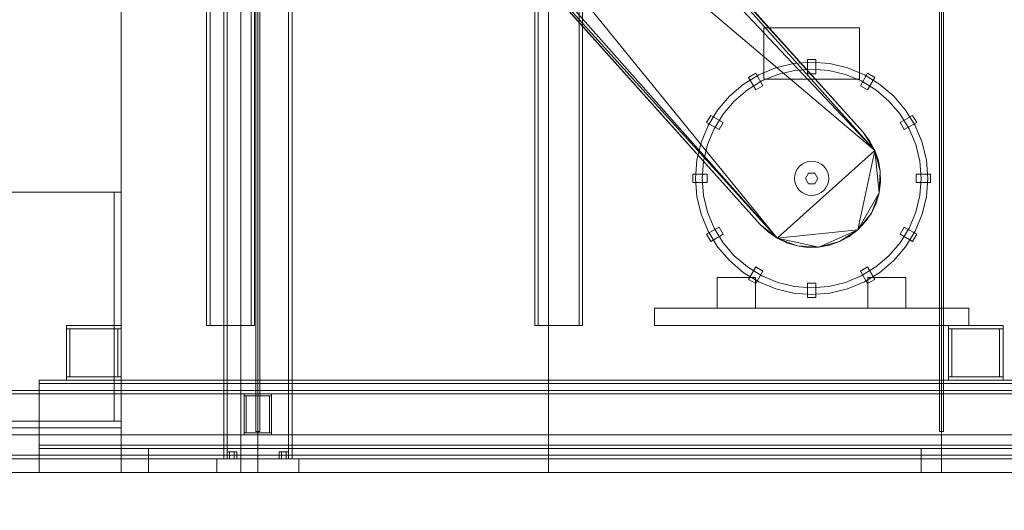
# Model space of a CAD drawing. Header units: millimetres. Extents: x -4395 to 65662, y -65530 to 6847.
# Tile 941 of 1034: x 46113 to 47553, y -55 to 662. Entities that reach past the tile are written whole.
import ezdxf

# ---------------------------------------------------------------- set-up
doc = ezdxf.new("R2010")
doc.units = ezdxf.units.MM
for name, color, linetype, lineweight in [('COTAS_O', 1, 'Continuous', 0), ('COTAS_P', 1, 'Continuous', 0), ('lateral_secador', 7, 'Continuous', 0)]:
    doc.layers.add(name, color=color, linetype=linetype, lineweight=lineweight)
doc.dimstyles.new('R19_100', dxfattribs={"dimtxt": 250, "dimasz": 150, "dimexe": 150, "dimexo": 80, "dimgap": 100, "dimtad": 1, "dimtih": 1, "dimtoh": 1, "dimdsep": 46, "dimcen": 0.09, "dimadec": 0, "dimazin": 0, "dimtfac": 1, "dimtdec": 4, "dimtofl": 0, "dimtmove": 0, "dimatfit": 3, "dimfxl": 1, "dimtolj": 1, "dimtzin": 0, "dimarcsym": 0})

# ---------------------------------------------------------------- blocks, each defined once
blk = doc.blocks.new('DIM_R33_28')
at = {"layer": 'COTAS_O'}
for p, q in [((40461.1, 0), (40461.1, -900)), ((60461.1, 0), (60461.1, -900)), ((40461.1, -900), (40611.1, -855)), ((60461.1, -900), (60311.1, -855)), ((40461.1, -900), (60461.1, -900)), ((40461.1, -900), (40611.1, -945)), ((60461.1, -900), (60311.1, -945))]:
    blk.add_line(p, q, dxfattribs=at)
blk.add_text('20000 O', height=250, dxfattribs=at).set_placement((50461.1, -800))
blk = doc.blocks.new('DIM_R33_30')
at = {"layer": 'COTAS_P'}
for p, q in [((112.7, 0), (112.7, -2500)), ((65298.1, 0), (65298.1, -2500)), ((112.7, -2500), (262.7, -2455)), ((65298.1, -2500), (65148.1, -2455)), ((112.7, -2500), (65298.1, -2500)), ((112.7, -2500), (262.7, -2545)), ((65298.1, -2500), (65148.1, -2545))]:
    blk.add_line(p, q, dxfattribs=at)
blk.add_text('65185.39 P', height=250, dxfattribs=at).set_placement((32705.4, -2400))

msp = doc.modelspace()

# ---------------------------------------------------------------- linework, layer by layer
at = {"layer": 'lateral_secador'}
for p, q in [((46261.134, 410), (46261.134, 2925)), ((46261.134, 2925), (46261.134, 0)), ((46411.134, 2925), (46411.134, 20)), ((46416.134, 20), (46416.134, 2925)), ((46436.134, 0), (46436.134, 2925)), ((46458.134, 2925), (46458.134, 60)), ((46461.134, 0), (46461.134, 2925)), ((46464.134, 60), (46464.134, 2925)), ((46506.134, 2925), (46506.134, 20)), ((46511.134, 20), (46511.134, 2925)), ((46886.134, 0), (46886.134, 2925)), ((47458.134, 2925), (47458.134, 60)), ((47461.134, 0), (47461.134, 2925)), ((47464.134, 60), (47464.134, 2925)), ((46666.607, 1210.852), (47363.478, 470.91)), ((46724.84, 1188.374), (47346.316, 497.443)), ((46724.84, 1188.374), (47363.478, 470.91)), ((47346.316, 497.443), (46736.316, 1177.443)), ((47220.472, 342.625), (46566.909, 1146.37)), ((46566.909, 1146.37), (47363.478, 470.91)), ((47220.472, 342.625), (46563.527, 1084.04)), ((47195.951, 362.557), (46576.326, 1055.148)), ((47220.472, 342.625), (46576.326, 1055.148)), ((46585.951, 1042.557), (47195.951, 362.557)), ((46436.134, 1010), (46436.134, 0)), ((46461.134, 0), (46461.134, 1010)), ((46886.134, 0), (46886.134, 1010)), ((46386.134, 695), (46386.134, 215)), ((46391.134, 215), (46391.134, 695)), ((46451.134, 695), (46451.134, 215)), ((46456.134, 215), (46456.134, 695)), ((46866.134, 695), (46866.134, 215)), ((46871.134, 215), (46871.134, 695)), ((46931.134, 695), (46931.134, 215)), ((46936.134, 215), (46936.134, 695)), ((47201.134, 650), (47341.134, 650)), ((47201.134, 650), (47201.134, 575)), ((47341.134, 575), (47341.134, 650)), ((47218.601, 591.68), (47193.955, 581.471)), ((47244.54, 597.907), (47218.601, 591.68)), ((47271.134, 600), (47244.54, 597.907)), ((47265.134, 583), (47265.134, 604)), ((47277.134, 604), (47265.134, 604)), ((47297.728, 597.907), (47271.134, 600)), ((47277.134, 583), (47277.134, 604)), ((47323.667, 591.68), (47297.728, 597.907)), ((47348.312, 581.471), (47323.667, 591.68)), ((47193.955, 581.471), (47171.21, 567.533)), ((47189.33, 583.688), (47178.938, 577.688)), ((47189.438, 559.502), (47178.938, 577.688)), ((47199.83, 565.502), (47189.33, 583.688)), ((47221.691, 582.169), (47198.495, 572.561)), ((47246.104, 588.03), (47221.691, 582.169)), ((47271.134, 590), (47246.104, 588.03)), ((47265.134, 583), (47277.134, 583)), ((47296.163, 588.03), (47271.134, 590)), ((47320.577, 582.169), (47296.163, 588.03)), ((47343.772, 572.561), (47320.577, 582.169)), ((47342.438, 565.502), (47352.938, 583.688)), ((47371.057, 567.533), (47348.312, 581.471)), ((47352.83, 559.502), (47363.33, 577.688)), ((47363.33, 577.688), (47352.938, 583.688)), ((47171.21, 567.533), (47150.926, 550.208)), ((47198.495, 572.561), (47177.088, 559.443)), ((47189.438, 559.502), (47199.83, 565.502)), ((47201.134, 575), (47341.134, 575)), ((47342.438, 565.502), (47352.83, 559.502)), ((47365.18, 559.443), (47343.772, 572.561)), ((47391.342, 550.208), (47371.057, 567.533)), ((47150.926, 550.208), (47133.601, 529.923)), ((47177.088, 559.443), (47157.997, 543.137)), ((47384.271, 543.137), (47365.18, 559.443)), ((47408.667, 529.923), (47391.342, 550.208)), ((47157.997, 543.137), (47141.691, 524.046)), ((47400.577, 524.046), (47384.271, 543.137)), ((47123.445, 522.196), (47117.445, 511.804)), ((47133.601, 529.923), (47119.663, 507.178)), ((47141.632, 511.696), (47123.445, 522.196)), ((47141.691, 524.046), (47128.573, 502.638)), ((47413.695, 502.638), (47400.577, 524.046)), ((47400.636, 511.696), (47418.822, 522.196)), ((47422.605, 507.178), (47408.667, 529.923)), ((47424.822, 511.804), (47418.822, 522.196)), ((47119.663, 507.178), (47109.454, 482.533)), ((47135.632, 501.304), (47117.445, 511.804)), ((47135.632, 501.304), (47141.632, 511.696)), ((47400.636, 511.696), (47406.636, 501.304)), ((47406.636, 501.304), (47424.822, 511.804)), ((47432.813, 482.533), (47422.605, 507.178)), ((47128.573, 502.638), (47118.965, 479.443)), ((47346.316, 497.443), (47363.478, 470.91)), ((47355.941, 484.852), (47346.316, 497.443)), ((47423.303, 479.443), (47413.695, 502.638)), ((47109.454, 482.533), (47103.227, 456.594)), ((47118.965, 479.443), (47113.104, 455.03)), ((47363.478, 470.91), (47355.941, 484.852)), ((47429.164, 455.03), (47423.303, 479.443)), ((47439.041, 456.594), (47432.813, 482.533)), ((47363.478, 470.91), (47220.472, 342.625)), ((47363.478, 470.91), (47338.577, 354.817)), ((47363.478, 470.91), (47371.6, 440.371)), ((47368.741, 455.96), (47363.478, 470.91)), ((47363.478, 470.91), (47369.888, 408.818)), ((47103.227, 456.594), (47101.134, 430)), ((47113.104, 455.03), (47111.134, 430)), ((47253.456, 447.678), (47250.347, 443.889)), ((47257.245, 450.787), (47253.456, 447.678)), ((47261.567, 453.097), (47257.245, 450.787)), ((47266.257, 454.52), (47261.567, 453.097)), ((47271.134, 455), (47266.257, 454.52)), ((47276.011, 454.52), (47271.134, 455)), ((47280.701, 453.097), (47276.011, 454.52)), ((47285.023, 450.787), (47280.701, 453.097)), ((47288.812, 447.678), (47285.023, 450.787)), ((47291.921, 443.889), (47288.812, 447.678)), ((47371.6, 440.371), (47368.741, 455.96)), ((47431.134, 430), (47429.164, 455.03)), ((47441.134, 430), (47439.041, 456.594)), ((47118.134, 436), (47097.134, 436)), ((47097.134, 436), (47097.134, 424)), ((47118.134, 424), (47118.134, 436)), ((47246.614, 434.877), (47246.134, 430)), ((47248.037, 439.567), (47246.614, 434.877)), ((47250.347, 443.889), (47248.037, 439.567)), ((47266.634, 437.794), (47262.134, 430)), ((47275.634, 437.794), (47266.634, 437.794)), ((47280.134, 430), (47275.634, 437.794)), ((47294.231, 439.567), (47291.921, 443.889)), ((47295.654, 434.877), (47294.231, 439.567)), ((47296.134, 430), (47295.654, 434.877)), ((47371.6, 440.371), (47369.888, 408.818)), ((47371.985, 424.527), (47371.6, 440.371)), ((47424.134, 436), (47445.134, 436)), ((47424.134, 436), (47424.134, 424)), ((47445.134, 424), (47445.134, 436)), ((47118.134, 424), (47097.134, 424)), ((47101.134, 430), (47103.227, 403.406)), ((47111.134, 430), (47113.104, 404.97)), ((47246.134, 430), (47246.614, 425.123)), ((47246.614, 425.123), (47248.037, 420.433)), ((47248.037, 420.433), (47250.347, 416.111)), ((47262.134, 430), (47266.634, 422.206)), ((47266.634, 422.206), (47275.634, 422.206)), ((47275.634, 422.206), (47280.134, 430)), ((47291.921, 416.111), (47294.231, 420.433)), ((47294.231, 420.433), (47295.654, 425.123)), ((47295.654, 425.123), (47296.134, 430)), ((47369.888, 408.818), (47371.985, 424.527)), ((47424.134, 424), (47445.134, 424)), ((47429.164, 404.97), (47431.134, 430)), ((47439.041, 403.406), (47441.134, 430)), ((45661.134, 410), (46261.134, 410)), ((46251.134, 410), (46261.134, 410)), ((46251.134, 410), (46251.134, 75)), ((46261.134, 75), (46261.134, 410)), ((47103.227, 403.406), (47109.454, 377.467)), ((47113.104, 404.97), (47118.965, 380.557)), ((47250.347, 416.111), (47253.456, 412.322)), ((47253.456, 412.322), (47257.245, 409.213)), ((47257.245, 409.213), (47261.567, 406.903)), ((47261.567, 406.903), (47266.257, 405.48)), ((47266.257, 405.48), (47271.134, 405)), ((47271.134, 405), (47276.011, 405.48)), ((47276.011, 405.48), (47280.701, 406.903)), ((47280.701, 406.903), (47285.023, 409.213)), ((47285.023, 409.213), (47288.812, 412.322)), ((47288.812, 412.322), (47291.921, 416.111)), ((47369.888, 408.818), (47338.577, 354.817)), ((47369.888, 408.818), (47358.509, 379.338)), ((47365.358, 393.63), (47369.888, 408.818)), ((47423.303, 380.557), (47429.164, 404.97)), ((47432.813, 377.467), (47439.041, 403.406)), ((47358.509, 379.338), (47365.358, 393.63)), ((47109.454, 377.467), (47119.663, 352.822)), ((47118.965, 380.557), (47128.573, 357.362)), ((47358.509, 379.338), (47338.577, 354.817)), ((47349.508, 366.293), (47358.509, 379.338)), ((47413.695, 357.362), (47423.303, 380.557)), ((47422.605, 352.822), (47432.813, 377.467)), ((47220.472, 342.625), (47195.951, 362.557)), ((47195.951, 362.557), (47207.427, 351.626)), ((47338.577, 354.817), (47349.508, 366.293)), ((47135.632, 358.696), (47117.445, 348.196)), ((47117.445, 348.196), (47123.445, 337.804)), ((47119.663, 352.822), (47133.601, 330.077)), ((47141.632, 348.304), (47123.445, 337.804)), ((47128.573, 357.362), (47141.691, 335.954)), ((47141.632, 348.304), (47135.632, 358.696)), ((47207.427, 351.626), (47220.472, 342.625)), ((47338.577, 354.817), (47220.472, 342.625)), ((47338.577, 354.817), (47281.505, 329.534)), ((47338.577, 354.817), (47312.044, 337.656)), ((47325.985, 345.193), (47338.577, 354.817)), ((47400.577, 335.954), (47413.695, 357.362)), ((47406.636, 358.696), (47400.636, 348.304)), ((47400.636, 348.304), (47418.822, 337.804)), ((47406.636, 358.696), (47424.822, 348.196)), ((47408.667, 330.077), (47422.605, 352.822)), ((47418.822, 337.804), (47424.822, 348.196)), ((47141.691, 335.954), (47157.997, 316.863)), ((47249.952, 331.246), (47220.472, 342.625)), ((47220.472, 342.625), (47234.764, 335.776)), ((47281.505, 329.534), (47220.472, 342.625)), ((47234.764, 335.776), (47249.952, 331.246)), ((47312.044, 337.656), (47281.505, 329.534)), ((47281.505, 329.534), (47297.094, 332.393)), ((47297.094, 332.393), (47312.044, 337.656)), ((47312.044, 337.656), (47325.985, 345.193)), ((47384.271, 316.863), (47400.577, 335.954)), ((47133.601, 330.077), (47150.926, 309.792)), ((47157.997, 316.863), (47177.088, 300.557)), ((47281.505, 329.534), (47249.952, 331.246)), ((47249.952, 331.246), (47265.661, 329.148)), ((47265.661, 329.148), (47281.505, 329.534)), ((47365.18, 300.557), (47384.271, 316.863)), ((47391.342, 309.792), (47408.667, 330.077)), ((47150.926, 309.792), (47171.21, 292.467)), ((47371.057, 292.467), (47391.342, 309.792)), ((47171.21, 292.467), (47193.955, 278.529)), ((47177.088, 300.557), (47198.495, 287.439)), ((47189.438, 300.498), (47178.938, 282.312)), ((47199.83, 294.498), (47189.33, 276.312)), ((47199.83, 294.498), (47189.438, 300.498)), ((47352.83, 300.498), (47342.438, 294.498)), ((47342.438, 294.498), (47352.938, 276.312)), ((47343.772, 287.439), (47365.18, 300.557)), ((47348.312, 278.529), (47371.057, 292.467)), ((47352.83, 300.498), (47363.33, 282.312)), ((47133.134, 285), (47189.134, 285)), ((47133.134, 285), (47133.134, 240)), ((47178.938, 282.312), (47189.33, 276.312)), ((47189.134, 240), (47189.134, 285)), ((47193.955, 278.529), (47218.601, 268.32)), ((47198.495, 287.439), (47221.691, 277.831)), ((47221.691, 277.831), (47246.104, 271.97)), ((47265.134, 277), (47265.134, 256)), ((47277.134, 277), (47265.134, 277)), ((47277.134, 277), (47277.134, 256)), ((47296.163, 271.97), (47320.577, 277.831)), ((47320.577, 277.831), (47343.772, 287.439)), ((47323.667, 268.32), (47348.312, 278.529)), ((47352.938, 276.312), (47363.33, 282.312)), ((47353.134, 285), (47409.134, 285)), ((47353.134, 285), (47353.134, 240)), ((47409.134, 240), (47409.134, 285)), ((47218.601, 268.32), (47244.54, 262.093)), ((47244.54, 262.093), (47271.134, 260)), ((47246.104, 271.97), (47271.134, 270)), ((47271.134, 270), (47296.163, 271.97)), ((47271.134, 260), (47297.728, 262.093)), ((47297.728, 262.093), (47323.667, 268.32)), ((47265.134, 256), (47277.134, 256)), ((47041.134, 240), (47501.134, 240)), ((47041.134, 240), (47041.134, 215)), ((47133.134, 240), (47189.134, 240)), ((47353.134, 240), (47409.134, 240)), ((47501.134, 215), (47501.134, 240)), ((46181.134, 215), (46261.134, 215)), ((46181.134, 215), (46181.134, 210)), ((46181.134, 210), (46261.134, 210)), ((46181.134, 210), (46186.134, 210)), ((46181.134, 210), (46181.134, 140)), ((46186.134, 140), (46186.134, 210)), ((46256.134, 210), (46261.134, 210)), ((46256.134, 210), (46256.134, 140)), ((46261.134, 210), (46261.134, 215)), ((46261.134, 140), (46261.134, 210)), ((46386.134, 215), (46456.134, 215)), ((46386.134, 215), (46391.134, 215)), ((46451.134, 215), (46456.134, 215)), ((46866.134, 215), (46936.134, 215)), ((46866.134, 215), (46871.134, 215)), ((46931.134, 215), (46936.134, 215)), ((47041.134, 215), (47501.134, 215)), ((47471.134, 215), (47551.134, 215)), ((47471.134, 215), (47471.134, 210)), ((47471.134, 210), (47551.134, 210)), ((47471.134, 210), (47476.134, 210)), ((47471.134, 210), (47471.134, 140)), ((47476.134, 140), (47476.134, 210)), ((47546.134, 210), (47551.134, 210)), ((47546.134, 210), (47546.134, 140)), ((47551.134, 210), (47551.134, 215)), ((47551.134, 140), (47551.134, 210)), ((46141.134, 135), (47631.134, 135)), ((46141.134, 135), (46141.134, 130)), ((46141.134, 130), (47631.134, 130)), ((46141.134, 130), (46141.134, 40)), ((46181.134, 140), (46261.134, 140)), ((46181.134, 140), (46181.134, 135)), ((46181.134, 140), (46186.134, 140)), ((46181.134, 135), (46261.134, 135)), ((46256.134, 140), (46261.134, 140)), ((46261.134, 135), (46261.134, 140)), ((47471.134, 140), (47551.134, 140)), ((47471.134, 140), (47471.134, 135)), ((47471.134, 140), (47476.134, 140)), ((47471.134, 135), (47551.134, 135)), ((47546.134, 140), (47551.134, 140)), ((47551.134, 135), (47551.134, 140)), ((40461.134, 120), (60461.134, 120)), ((40461.134, 115), (60461.134, 115)), ((46441.134, 115), (46481.134, 115)), ((46441.134, 115), (46441.134, 112)), ((46441.134, 112), (46481.134, 112)), ((46441.134, 112), (46444.134, 112)), ((46441.134, 112), (46441.134, 58)), ((46444.134, 58), (46444.134, 112)), ((46478.134, 112), (46481.134, 112)), ((46478.134, 112), (46478.134, 58)), ((46481.134, 112), (46481.134, 115)), ((46481.134, 58), (46481.134, 112)), ((45661.134, 75), (46261.134, 75)), ((46251.134, 75), (46261.134, 75)), ((46261.134, 0), (46261.134, 75)), ((46261.134, 65), (46261.134, 75)), ((45661.134, 65), (46261.134, 65)), ((46441.134, 58), (46481.134, 58)), ((46441.134, 58), (46441.134, 55)), ((46441.134, 58), (46444.134, 58)), ((46458.134, 60), (46464.134, 60)), ((46478.134, 58), (46481.134, 58)), ((46481.134, 55), (46481.134, 58)), ((47458.134, 60), (47464.134, 60)), ((40461.134, 55), (60461.134, 55)), ((46441.134, 55), (46481.134, 55)), ((46141.134, 40), (47631.134, 40)), ((46141.134, 40), (46141.134, 35)), ((46141.134, 35), (47631.134, 35)), ((46141.134, 35), (46301.134, 35)), ((46141.134, 35), (46141.134, 0)), ((46301.134, 0), (46301.134, 35)), ((46419.634, 30), (46416.134, 30)), ((46416.134, 20), (46416.134, 30)), ((46426.634, 30), (46419.634, 30)), ((46419.634, 20), (46419.634, 30)), ((46430.134, 30), (46426.634, 30)), ((46426.634, 20), (46426.634, 30)), ((46430.134, 30), (46430.134, 20)), ((46495.634, 30), (46492.134, 30)), ((46492.134, 20), (46492.134, 30)), ((46502.634, 30), (46495.634, 30)), ((46495.634, 20), (46495.634, 30)), ((46506.134, 30), (46502.634, 30)), ((46502.634, 20), (46502.634, 30)), ((46506.134, 30), (46506.134, 20)), ((47431.134, 35), (47591.134, 35)), ((47431.134, 35), (47431.134, 0)), ((40461.134, 25), (60461.134, 25)), ((40461.134, 20), (60461.134, 20)), ((46401.134, 20), (46521.134, 20)), ((46401.134, 20), (46401.134, 0)), ((46411.134, 20), (46511.134, 20)), ((46411.134, 20), (46416.134, 20)), ((46419.634, 20), (46416.134, 20)), ((46426.634, 20), (46419.634, 20)), ((46426.634, 20), (46430.134, 20)), ((46495.634, 20), (46492.134, 20)), ((46502.634, 20), (46495.634, 20)), ((46502.634, 20), (46506.134, 20)), ((46506.134, 20), (46511.134, 20)), ((46521.134, 0), (46521.134, 20)), ((40461.134, 0), (60461.134, 0)), ((45661.134, 0), (46261.134, 0)), ((46141.134, 0), (46301.134, 0)), ((46261.134, 0), (46436.134, 0)), ((46401.134, 0), (46521.134, 0)), ((46436.134, 0), (46461.134, 0)), ((46461.134, 0), (46886.134, 0)), ((46886.134, 0), (47461.134, 0)), ((47431.134, 0), (47591.134, 0)), ((47461.134, 0), (48461.134, 0))]:
    msp.add_line(p, q, dxfattribs=at)

# ---------------------------------------------------------------- dimensions: what is measured, and where the dimension line sits
at = {"layer": 'COTAS_O'}
dim = msp.add_aligned_dim(p1=(40461.134, 0), p2=(60461.134, 0), distance=-900, text='<> O', dimstyle='R19_100', dxfattribs=at)
dim.commit()
dim.dimension.update_dxf_attribs({"geometry": 'DIM_R33_28', "text_midpoint": (50461.134, -900)})
at = {"layer": 'COTAS_P'}
dim = msp.add_aligned_dim(p1=(112.7, 0), p2=(65298.0949, 0), distance=-2500, text='<> P', dimstyle='R19_100', dxfattribs=at)
dim.commit()
dim.dimension.update_dxf_attribs({"geometry": 'DIM_R33_30', "text_midpoint": (32705.3975, -2500)})

doc.saveas('drawing.dxf')
